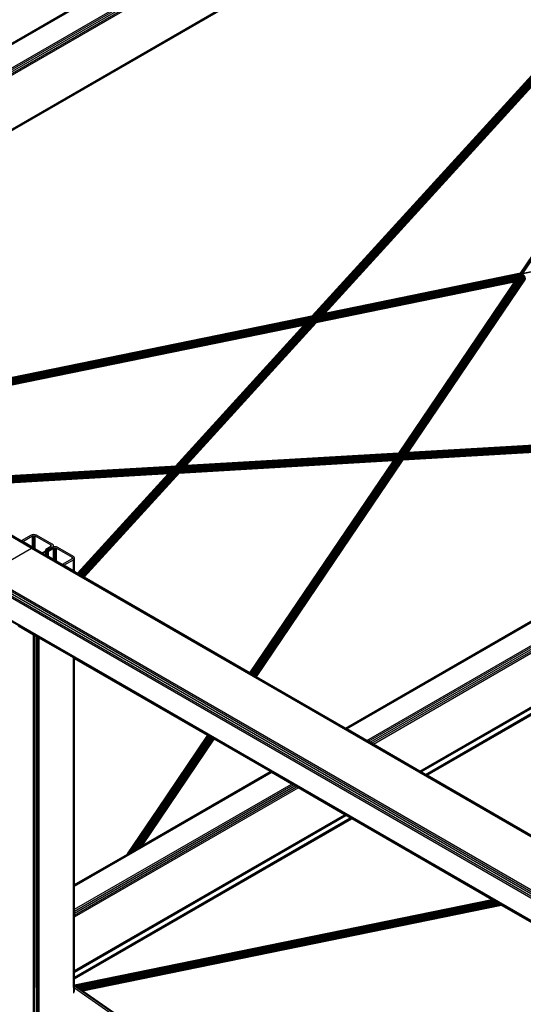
# Model space of a CAD drawing. Header units: millimetres. Extents: x 10 to 1250, y -62 to 528.
# Tile 546 of 656: x 598.899 to 599.705, y 511.943 to 513.518. Entities that reach past the tile are written whole.
import ezdxf

# ---------------------------------------------------------------- set-up
doc = ezdxf.new("R2010")
doc.units = ezdxf.units.MM
doc.header["$LTSCALE"] = 0.05

msp = doc.modelspace()

# ---------------------------------------------------------------- linework, layer by layer
at = {"color": 8}
for p, q in [((598.2047, 513.0869), (600.4433, 514.3793)), ((598.2052, 513.0865), (600.4448, 514.3795)), ((598.2068, 513.0856), (600.4448, 514.3777)), ((598.2389, 513.0671), (600.4448, 514.3406)), ((598.2413, 513.0657), (600.4448, 514.3379)), ((598.2441, 513.0641), (600.4448, 514.3347)), ((598.2469, 513.0625), (600.4448, 514.3314)), ((598.2492, 513.0611), (600.4448, 514.3287)), ((598.3238, 513.0181), (600.4426, 514.2414)), ((598.3254, 513.0172), (600.4421, 514.2393)), ((598.3259, 513.0169), (600.4421, 514.2386)), ((599.7005, 513.1124), (600.4556, 514.2278)), ((599.7008, 513.1124), (600.456, 514.2281)), ((599.7011, 513.1125), (600.4564, 514.2283)), ((599.7016, 513.1126), (600.4569, 514.2284)), ((599.7021, 513.1126), (600.4574, 514.2283)), ((599.7026, 513.1125), (600.4579, 514.2283)), ((599.7032, 513.1123), (600.4585, 514.2281)), ((599.7038, 513.1121), (600.459, 514.2278)), ((599.7043, 513.1117), (600.4596, 514.2275)), ((599.3675, 513.0441), (600.4273, 514.206)), ((599.3677, 513.0441), (600.4273, 514.2058)), ((599.3681, 513.0442), (600.4273, 514.2054)), ((599.3686, 513.0443), (600.4273, 514.205)), ((599.3693, 513.0445), (600.4273, 514.2044)), ((599.37, 513.0446), (600.4273, 514.2037)), ((599.3709, 513.0448), (600.4273, 514.2029)), ((599.3719, 513.045), (600.4276, 514.2023)), ((599.373, 513.0452), (600.4281, 514.2019)), ((599.3742, 513.0455), (600.4286, 514.2015)), ((599.3754, 513.0457), (600.4291, 514.2009)), ((599.3766, 513.046), (600.4296, 514.2003)), ((599.3779, 513.0462), (600.43, 514.1997)), ((599.3791, 513.0465), (600.4304, 514.199)), ((599.3804, 513.0467), (600.4307, 514.1983)), ((599.3815, 513.047), (600.431, 514.1975)), ((599.3826, 513.0472), (600.4313, 514.1968)), ((599.3837, 513.0474), (600.4314, 514.1961)), ((599.3846, 513.0476), (600.4315, 514.1953)), ((599.3854, 513.0478), (600.4316, 514.1947)), ((599.3861, 513.0479), (600.4315, 514.194)), ((599.3867, 513.048), (600.4314, 514.1934)), ((599.3871, 513.0481), (600.4313, 514.1929)), ((599.3873, 513.0482), (600.431, 514.1924)), ((599.3874, 513.0482), (600.4273, 514.1882)), ((599.7004, 513.1124), (600.4273, 514.1861)), ((599.4212, 512.3845), (601.5506, 513.6139)), ((599.4228, 512.3836), (601.5525, 513.6132)), ((599.4549, 512.3651), (601.5846, 513.5947)), ((599.4572, 512.3637), (601.5866, 513.5931)), ((599.46, 512.3621), (601.5883, 513.5908)), ((599.4628, 512.3605), (601.5894, 513.5883)), ((599.4652, 512.3591), (601.5898, 513.5857)), ((599.5397, 512.3161), (601.5476, 513.4753)), ((599.5413, 512.3152), (601.547, 513.4731)), ((601.2169, 513.4219), (599.7043, 513.1117)), ((601.2155, 513.4211), (599.7049, 513.1113)), ((598.9182, 512.6722), (597.8126, 513.3105)), ((598.9204, 512.6729), (597.8148, 513.3112)), ((599.7021, 513.1126), (598.5642, 512.8793)), ((599.7026, 513.1125), (598.5645, 512.8791)), ((599.7032, 513.1123), (598.5649, 512.8789)), ((599.7038, 513.1121), (598.5654, 512.8786)), ((599.7043, 513.1117), (598.566, 512.8783)), ((599.7036, 513.111), (598.5666, 512.8779)), ((599.7021, 513.1101), (598.5674, 512.8774)), ((599.7007, 513.1092), (598.5682, 512.877)), ((599.6994, 513.1082), (598.5691, 512.8764)), ((599.6982, 513.1072), (598.5701, 512.8759)), ((599.6971, 513.1062), (598.571, 512.8753)), ((599.6961, 513.1053), (598.572, 512.8748)), ((599.2679, 512.473), (599.6956, 513.1048)), ((599.2681, 512.4729), (599.6966, 513.1058)), ((599.2684, 512.4727), (599.6976, 513.1068)), ((599.2688, 512.4725), (599.6988, 513.1078)), ((599.2692, 512.4722), (599.7001, 513.1088)), ((599.2697, 512.472), (599.7014, 513.1097)), ((599.2702, 512.4717), (599.7028, 513.1107)), ((599.2708, 512.4713), (599.7043, 513.1117)), ((599.2714, 512.471), (599.7049, 513.1113)), ((599.2721, 512.4706), (599.7055, 513.1108)), ((599.2727, 512.4702), (599.706, 513.1103)), ((599.2734, 512.4698), (599.7065, 513.1097)), ((599.274, 512.4695), (599.707, 513.109)), ((599.2747, 512.4691), (599.7074, 513.1084)), ((599.2753, 512.4688), (599.7078, 513.1077)), ((599.2758, 512.4684), (599.7081, 513.107)), ((599.2763, 512.4681), (599.7083, 513.1063)), ((599.2768, 512.4679), (599.7085, 513.1056)), ((599.2772, 512.4676), (599.7086, 513.1049)), ((599.7004, 513.1124), (599.3874, 513.0482)), ((599.7005, 513.1124), (599.7004, 513.1124)), ((599.7008, 513.1124), (599.7005, 513.1124)), ((599.7011, 513.1125), (599.7008, 513.1124)), ((599.7016, 513.1126), (599.7011, 513.1125)), ((599.6952, 513.1043), (598.573, 512.8742)), ((599.6944, 513.1034), (598.574, 512.8736)), ((599.6938, 513.1026), (598.5749, 512.8731)), ((599.6933, 513.1018), (598.5758, 512.8726)), ((598.5766, 512.8721), (599.6927, 513.101)), ((599.6923, 513.1003), (598.5774, 512.8717)), ((599.6919, 513.0997), (598.578, 512.8713)), ((599.6915, 513.0992), (598.5786, 512.871)), ((599.6912, 513.0988), (598.579, 512.8707)), ((599.691, 513.0985), (598.5794, 512.8705)), ((599.6909, 513.0983), (598.5796, 512.8704)), ((599.2775, 512.4674), (599.7086, 513.1043)), ((599.2778, 512.4673), (599.7086, 513.1037)), ((599.278, 512.4672), (599.7085, 513.1031)), ((599.6908, 513.0982), (599.3737, 513.0331)), ((599.5058, 512.8248), (599.6908, 513.0982)), ((599.5209, 512.8257), (599.7076, 513.1016)), ((599.6908, 513.0982), (599.6909, 513.0983)), ((599.6909, 513.0983), (599.691, 513.0985)), ((599.691, 513.0985), (599.6912, 513.0988)), ((599.6912, 513.0988), (599.6915, 513.0992)), ((599.6915, 513.0992), (599.6919, 513.0997)), ((599.6919, 513.0997), (599.6923, 513.1003)), ((599.6923, 513.1003), (599.6927, 513.101)), ((599.6927, 513.101), (599.6933, 513.1018)), ((599.6933, 513.1018), (599.6938, 513.1026)), ((599.6938, 513.1026), (599.6941, 513.103)), ((599.6941, 513.103), (599.6944, 513.1034)), ((599.6944, 513.1034), (599.6948, 513.1039)), ((598.5641, 512.8793), (599.3675, 513.0441)), ((599.3677, 513.0441), (599.3675, 513.0441)), ((599.3681, 513.0442), (599.3677, 513.0441)), ((599.3686, 513.0443), (599.3681, 513.0442)), ((599.3693, 513.0445), (599.3686, 513.0443)), ((599.37, 513.0446), (599.3693, 513.0445)), ((599.3709, 513.0448), (599.37, 513.0446)), ((599.3719, 513.045), (599.3709, 513.0448)), ((599.373, 513.0452), (599.3719, 513.045)), ((599.3742, 513.0455), (599.373, 513.0452)), ((599.3754, 513.0457), (599.3742, 513.0455)), ((599.3766, 513.046), (599.3754, 513.0457)), ((599.3779, 513.0462), (599.3766, 513.046)), ((599.3791, 513.0465), (599.3779, 513.0462)), ((599.3804, 513.0467), (599.3791, 513.0465)), ((599.3815, 513.047), (599.3804, 513.0467)), ((599.3826, 513.0472), (599.3815, 513.047)), ((599.3837, 513.0474), (599.3826, 513.0472)), ((599.3846, 513.0476), (599.3837, 513.0474)), ((599.3854, 513.0478), (599.3846, 513.0476)), ((599.3861, 513.0479), (599.3854, 513.0478)), ((599.3867, 513.048), (599.3861, 513.0479)), ((599.3871, 513.0481), (599.3867, 513.048)), ((599.3873, 513.0482), (599.3871, 513.0481)), ((599.3874, 513.0482), (599.3873, 513.0482)), ((599.3537, 513.029), (598.5797, 512.8703)), ((599.1485, 512.804), (599.3537, 513.029)), ((599.1487, 512.804), (599.354, 513.0291)), ((599.149, 512.804), (599.3544, 513.0292)), ((599.1494, 512.804), (599.3549, 513.0293)), ((599.1499, 512.804), (599.3555, 513.0294)), ((599.1504, 512.8039), (599.3563, 513.0296)), ((599.151, 512.8036), (599.3572, 513.0298)), ((599.1515, 512.8033), (599.3582, 513.03)), ((599.152, 512.8029), (599.3593, 513.0302)), ((599.1525, 512.8025), (599.3605, 513.0304)), ((599.153, 512.8019), (599.3617, 513.0307)), ((599.1535, 512.8013), (599.3629, 513.0309)), ((599.1539, 512.8007), (599.3642, 513.0312)), ((599.1543, 512.8), (599.3654, 513.0314)), ((599.1547, 512.7993), (599.3666, 513.0317)), ((599.1549, 512.7986), (599.3678, 513.0319)), ((599.1552, 512.7978), (599.3689, 513.0322)), ((599.1553, 512.7971), (599.37, 513.0324)), ((599.1554, 512.7964), (599.3709, 513.0326)), ((599.1555, 512.7957), (599.3717, 513.0327)), ((599.1567, 512.7964), (599.3724, 513.0329)), ((599.1579, 512.7972), (599.373, 513.033)), ((599.159, 512.798), (599.3734, 513.0331)), ((599.1599, 512.7989), (599.3736, 513.0331)), ((599.1656, 512.805), (599.3737, 513.0331)), ((599.3537, 513.029), (599.354, 513.0291)), ((599.3544, 513.0292), (599.354, 513.0291)), ((599.3549, 513.0293), (599.3544, 513.0292)), ((599.3555, 513.0294), (599.3549, 513.0293)), ((599.3563, 513.0296), (599.3555, 513.0294)), ((599.3572, 513.0298), (599.3563, 513.0296)), ((599.3582, 513.03), (599.3572, 513.0298)), ((599.3593, 513.0302), (599.3582, 513.03)), ((599.3605, 513.0304), (599.3593, 513.0302)), ((599.3617, 513.0307), (599.3605, 513.0304)), ((599.3629, 513.0309), (599.3617, 513.0307)), ((599.3642, 513.0312), (599.3629, 513.0309)), ((599.3654, 513.0314), (599.3642, 513.0312)), ((599.3666, 513.0317), (599.3654, 513.0314)), ((599.3678, 513.0319), (599.3666, 513.0317)), ((599.3689, 513.0322), (599.3678, 513.0319)), ((599.37, 513.0324), (599.3689, 513.0322)), ((599.3709, 513.0326), (599.37, 513.0324)), ((599.3717, 513.0327), (599.3709, 513.0326)), ((599.3724, 513.0329), (599.3717, 513.0327)), ((599.373, 513.033), (599.3724, 513.0329)), ((599.3734, 513.0331), (599.373, 513.033)), ((599.3736, 513.0331), (599.3734, 513.0331)), ((599.3737, 513.0331), (599.3736, 513.0331)), ((600.2585, 512.8686), (599.5207, 512.8255)), ((600.2588, 512.8687), (599.5208, 512.8256)), ((600.2589, 512.8688), (599.5209, 512.8257)), ((599.4206, 512.3848), (600.2357, 512.8554)), ((600.2357, 512.8554), (599.5124, 512.8132)), ((600.2357, 512.8554), (599.5124, 512.8132)), ((600.236, 512.8556), (599.5125, 512.8134)), ((600.2364, 512.8558), (599.5127, 512.8136)), ((600.237, 512.8562), (599.5129, 512.8139)), ((600.2378, 512.8566), (599.5131, 512.8143)), ((600.2387, 512.8571), (599.5135, 512.8148)), ((600.2397, 512.8577), (599.5139, 512.8153)), ((600.2409, 512.8584), (599.5143, 512.816)), ((599.5147, 512.8166), (600.2421, 512.8591)), ((600.2435, 512.8599), (599.5152, 512.8174)), ((600.2449, 512.8607), (599.5157, 512.8181)), ((600.2463, 512.8615), (599.5163, 512.8189)), ((600.2478, 512.8624), (599.5168, 512.8197)), ((600.2492, 512.8632), (599.5173, 512.8205)), ((600.2506, 512.864), (599.5178, 512.8212)), ((600.252, 512.8648), (599.5183, 512.822)), ((600.2533, 512.8656), (599.5188, 512.8227)), ((600.2545, 512.8663), (599.5193, 512.8233)), ((600.2556, 512.8669), (599.5196, 512.8239)), ((600.2565, 512.8674), (599.52, 512.8244)), ((600.2573, 512.8679), (599.5203, 512.8249)), ((600.258, 512.8683), (599.5205, 512.8252)), ((599.5037, 512.8218), (599.1628, 512.8019)), ((599.5042, 512.8224), (599.1634, 512.8025)), ((599.5046, 512.823), (599.1639, 512.8031)), ((599.5049, 512.8235), (599.1644, 512.8037)), ((599.5052, 512.824), (599.1648, 512.8041)), ((599.5055, 512.8243), (599.1651, 512.8045)), ((599.5056, 512.8246), (599.1654, 512.8047)), ((599.5057, 512.8248), (599.1655, 512.8049)), ((599.5058, 512.8248), (599.1656, 512.805)), ((599.5033, 512.8211), (599.5037, 512.8218)), ((599.5037, 512.8218), (599.5042, 512.8224)), ((599.5042, 512.8224), (599.5046, 512.823)), ((599.5046, 512.823), (599.5049, 512.8235)), ((599.5049, 512.8235), (599.5052, 512.824)), ((599.5052, 512.824), (599.5055, 512.8243)), ((599.5055, 512.8243), (599.5056, 512.8246)), ((599.5056, 512.8246), (599.5057, 512.8248)), ((599.5057, 512.8248), (599.5058, 512.8248)), ((599.5173, 512.8205), (599.5178, 512.8212)), ((599.5178, 512.8212), (599.5183, 512.822)), ((599.5183, 512.822), (599.5188, 512.8227)), ((599.5188, 512.8227), (599.5193, 512.8233)), ((599.5193, 512.8233), (599.5196, 512.8239)), ((599.5196, 512.8239), (599.52, 512.8244)), ((599.52, 512.8244), (599.5203, 512.8249)), ((599.5203, 512.8249), (599.5205, 512.8252)), ((599.5205, 512.8252), (599.5207, 512.8255)), ((599.5207, 512.8255), (599.5208, 512.8256)), ((599.5208, 512.8256), (599.5209, 512.8257)), ((599.5419, 512.3148), (600.4273, 512.8261)), ((599.4973, 512.8123), (599.154, 512.7923)), ((599.4973, 512.8123), (599.154, 512.7923)), ((599.4974, 512.8125), (599.1542, 512.7924)), ((599.4976, 512.8127), (599.1544, 512.7927)), ((599.4978, 512.813), (599.1547, 512.793)), ((599.4981, 512.8134), (599.1549, 512.7934)), ((599.4984, 512.8139), (599.1552, 512.7939)), ((599.4988, 512.8145), (599.1553, 512.7944)), ((599.4992, 512.8151), (599.1554, 512.795)), ((599.1555, 512.7957), (599.4997, 512.8158)), ((599.5001, 512.8165), (599.1567, 512.7964)), ((599.5007, 512.8172), (599.1579, 512.7972)), ((599.5012, 512.818), (599.159, 512.798)), ((599.5017, 512.8188), (599.1599, 512.7989)), ((599.5022, 512.8196), (599.1607, 512.7996)), ((599.5028, 512.8204), (599.1615, 512.8004)), ((599.5033, 512.8211), (599.1621, 512.8012)), ((599.2677, 512.4731), (599.4973, 512.8123)), ((599.2678, 512.4731), (599.4973, 512.8123)), ((599.2781, 512.4671), (599.5124, 512.8132)), ((599.4973, 512.8123), (599.4974, 512.8125)), ((599.4973, 512.8123), (599.4973, 512.8123)), ((599.4974, 512.8125), (599.4976, 512.8127)), ((599.4976, 512.8127), (599.4978, 512.813)), ((599.4978, 512.813), (599.4981, 512.8134)), ((599.4981, 512.8134), (599.4984, 512.8139)), ((599.4984, 512.8139), (599.4988, 512.8145)), ((599.4988, 512.8145), (599.4992, 512.8151)), ((599.4992, 512.8151), (599.4997, 512.8158)), ((599.4997, 512.8158), (599.5001, 512.8165)), ((599.5001, 512.8165), (599.5007, 512.8172)), ((599.5007, 512.8172), (599.5012, 512.818)), ((599.5012, 512.818), (599.5017, 512.8188)), ((599.5017, 512.8188), (599.5022, 512.8196)), ((599.5022, 512.8196), (599.5028, 512.8204)), ((599.5028, 512.8204), (599.5033, 512.8211)), ((599.5124, 512.8132), (599.5125, 512.8134)), ((599.5124, 512.8132), (599.5124, 512.8132)), ((599.5125, 512.8134), (599.5127, 512.8136)), ((599.5127, 512.8136), (599.5129, 512.8139)), ((599.5129, 512.8139), (599.5131, 512.8143)), ((599.5131, 512.8143), (599.5135, 512.8148)), ((599.5135, 512.8148), (599.5139, 512.8153)), ((599.5139, 512.8153), (599.5143, 512.816)), ((599.5143, 512.816), (599.5147, 512.8166)), ((599.5147, 512.8166), (599.5152, 512.8174)), ((599.5152, 512.8174), (599.5157, 512.8181)), ((599.5157, 512.8181), (599.5163, 512.8189)), ((599.5163, 512.8189), (599.5168, 512.8197)), ((599.5168, 512.8197), (599.5173, 512.8205)), ((599.5488, 512.3109), (600.4273, 512.8181)), ((599.5505, 512.3098), (600.4273, 512.8161)), ((599.5511, 512.3095), (600.4273, 512.8154)), ((598.7363, 512.7799), (599.1485, 512.804)), ((599.1499, 512.804), (598.7364, 512.7798)), ((599.1504, 512.8039), (598.7367, 512.7797)), ((599.151, 512.8036), (598.7371, 512.7795)), ((599.1515, 512.8033), (598.7376, 512.7792)), ((599.152, 512.8029), (598.7383, 512.7788)), ((599.1525, 512.8025), (598.7391, 512.7783)), ((599.153, 512.8019), (598.74, 512.7778)), ((599.1535, 512.8013), (598.7409, 512.7772)), ((599.1539, 512.8007), (598.742, 512.7766)), ((599.1543, 512.8), (598.7431, 512.776)), ((599.1547, 512.7993), (598.7443, 512.7753)), ((599.1549, 512.7986), (598.7454, 512.7746)), ((599.1552, 512.7978), (598.7466, 512.774)), ((599.1553, 512.7971), (598.7478, 512.7733)), ((599.1554, 512.7964), (598.7489, 512.7726)), ((598.75, 512.772), (599.1555, 512.7957)), ((599.1541, 512.7949), (598.7511, 512.7714)), ((599.1528, 512.7943), (598.752, 512.7709)), ((599.1514, 512.7936), (598.7528, 512.7704)), ((599.15, 512.7931), (598.7536, 512.7699)), ((599.1486, 512.7926), (598.7542, 512.7696)), ((599.1472, 512.7922), (598.7547, 512.7693)), ((599.146, 512.792), (598.755, 512.7691)), ((599.1369, 512.7913), (598.7552, 512.769)), ((598.9919, 512.6324), (599.1369, 512.7913)), ((598.9919, 512.6323), (599.1369, 512.7913)), ((598.992, 512.6323), (599.1371, 512.7913)), ((598.9922, 512.6322), (599.1374, 512.7913)), ((598.9925, 512.632), (599.1378, 512.7913)), ((598.9929, 512.6318), (599.1384, 512.7914)), ((598.9933, 512.6316), (599.1391, 512.7914)), ((598.9938, 512.6313), (599.1398, 512.7914)), ((598.9943, 512.631), (599.1407, 512.7915)), ((598.9949, 512.6306), (599.1416, 512.7916)), ((598.9955, 512.6303), (599.1426, 512.7916)), ((598.9961, 512.6299), (599.1437, 512.7917)), ((598.9968, 512.6295), (599.1448, 512.7918)), ((598.9975, 512.6291), (599.146, 512.792)), ((598.9981, 512.6288), (599.1472, 512.7922)), ((598.9988, 512.6284), (599.1486, 512.7926)), ((598.9994, 512.628), (599.15, 512.7931)), ((599, 512.6277), (599.1514, 512.7936)), ((599.0005, 512.6274), (599.1528, 512.7943)), ((599.001, 512.6271), (599.1541, 512.7949)), ((599.0015, 512.6268), (599.1555, 512.7957)), ((599.0018, 512.6266), (599.1554, 512.795)), ((599.0021, 512.6264), (599.1553, 512.7944)), ((599.0023, 512.6263), (599.1552, 512.7939)), ((599.0025, 512.6262), (599.1549, 512.7934)), ((599.0025, 512.6262), (599.154, 512.7923)), ((599.1369, 512.7913), (599.1371, 512.7913)), ((599.1374, 512.7913), (599.1371, 512.7913)), ((599.1378, 512.7913), (599.1374, 512.7913)), ((599.1384, 512.7914), (599.1378, 512.7913)), ((599.1391, 512.7914), (599.1384, 512.7914)), ((599.1398, 512.7914), (599.1391, 512.7914)), ((599.1407, 512.7915), (599.1398, 512.7914)), ((599.1416, 512.7916), (599.1407, 512.7915)), ((599.1426, 512.7916), (599.1416, 512.7916)), ((599.1437, 512.7917), (599.1426, 512.7916)), ((599.1437, 512.7917), (599.1448, 512.7918)), ((599.1487, 512.804), (599.1485, 512.804)), ((599.149, 512.804), (599.1487, 512.804)), ((599.1494, 512.804), (599.149, 512.804)), ((599.154, 512.7923), (599.1542, 512.7924)), ((599.154, 512.7923), (599.154, 512.7923)), ((599.1542, 512.7924), (599.1544, 512.7927)), ((599.1544, 512.7927), (599.1547, 512.793)), ((599.1607, 512.7996), (599.1615, 512.8004)), ((599.1615, 512.8004), (599.1621, 512.8012)), ((599.1621, 512.8012), (599.1628, 512.8019)), ((599.1628, 512.8019), (599.1634, 512.8025)), ((599.1634, 512.8025), (599.1639, 512.8031)), ((599.1639, 512.8031), (599.1644, 512.8037)), ((599.1644, 512.8037), (599.1648, 512.8041)), ((599.1648, 512.8041), (599.1651, 512.8045)), ((599.1651, 512.8045), (599.1654, 512.8047)), ((599.1654, 512.8047), (599.1655, 512.8049)), ((599.1655, 512.8049), (599.1656, 512.805)), ((598.9017, 512.6844), (598.7552, 512.769)), ((598.9173, 512.6934), (598.9017, 512.6844)), ((598.904, 512.6831), (598.9017, 512.6844)), ((598.904, 512.6831), (598.9195, 512.6921)), ((598.9195, 512.6741), (598.904, 512.6831)), ((598.9194, 512.6942), (598.9173, 512.6934)), ((598.9218, 512.6945), (598.9194, 512.6942)), ((598.9195, 512.6921), (598.9206, 512.6925)), ((598.9195, 512.6741), (598.9195, 512.6921)), ((598.9206, 512.6925), (598.9218, 512.6927)), ((598.9206, 512.6735), (598.9206, 512.6925)), ((598.9242, 512.6942), (598.9218, 512.6945)), ((598.9218, 512.6927), (598.923, 512.6925)), ((598.9218, 512.6728), (598.9218, 512.6927)), ((598.923, 512.6925), (598.9241, 512.6921)), ((598.923, 512.6721), (598.923, 512.6925)), ((598.9241, 512.6921), (598.949, 512.6777)), ((598.9241, 512.6715), (598.9241, 512.6921)), ((598.9263, 512.6934), (598.9242, 512.6942)), ((598.9512, 512.679), (598.9263, 512.6934)), ((598.9182, 512.6722), (598.8448, 512.6297)), ((598.9204, 512.6729), (598.9182, 512.6722)), ((600.0239, 512.0338), (598.9182, 512.6722)), ((598.9206, 512.6735), (598.9195, 512.6741)), ((598.9223, 512.6726), (598.9204, 512.6729)), ((600.026, 512.0346), (598.9204, 512.6729)), ((598.9218, 512.6728), (598.9206, 512.6735)), ((598.9223, 512.6726), (598.9218, 512.6728)), ((598.923, 512.6721), (598.9223, 512.6726)), ((598.9241, 512.6715), (598.923, 512.6721)), ((598.9349, 512.6653), (598.9241, 512.6715)), ((598.9408, 512.6684), (598.9349, 512.6653)), ((598.9355, 512.6649), (598.9349, 512.6653)), ((598.9355, 512.6649), (598.9408, 512.6679)), ((598.9357, 512.6648), (598.9355, 512.6649)), ((598.9408, 512.6677), (598.9357, 512.6648)), ((598.9408, 512.6619), (598.9357, 512.6648)), ((598.949, 512.6751), (598.9408, 512.6704)), ((598.9408, 512.6684), (598.9408, 512.6704)), ((598.9426, 512.6693), (598.9408, 512.6704)), ((598.9426, 512.6693), (598.9408, 512.6684)), ((598.9408, 512.6679), (598.943, 512.6691)), ((598.943, 512.669), (598.9408, 512.6677)), ((598.9408, 512.6677), (598.9408, 512.6679)), ((598.9408, 512.6619), (598.9408, 512.6672)), ((598.949, 512.6727), (598.9426, 512.6693)), ((598.943, 512.6691), (598.9426, 512.6693)), ((598.949, 512.6725), (598.943, 512.6691)), ((598.943, 512.6691), (598.949, 512.6725)), ((598.943, 512.669), (598.943, 512.6691)), ((598.943, 512.6691), (598.943, 512.6691)), ((598.9431, 512.6691), (598.943, 512.6691)), ((598.9431, 512.6691), (598.943, 512.669)), ((598.943, 512.6606), (598.943, 512.6686)), ((598.949, 512.6725), (598.9431, 512.6691)), ((598.9453, 512.6678), (598.9431, 512.6691)), ((598.9453, 512.6678), (598.9535, 512.6725)), ((598.949, 512.6715), (598.9453, 512.6678)), ((598.9453, 512.6593), (598.9453, 512.6678)), ((598.949, 512.6777), (598.9497, 512.6771)), ((598.949, 512.6751), (598.949, 512.6777)), ((598.9497, 512.6757), (598.949, 512.6751)), ((598.9512, 512.6738), (598.949, 512.6725)), ((598.949, 512.6727), (598.949, 512.6731)), ((598.9497, 512.673), (598.949, 512.6727)), ((598.949, 512.6725), (598.949, 512.6725)), ((598.949, 512.6715), (598.949, 512.6724)), ((598.9497, 512.6723), (598.949, 512.6715)), ((598.9497, 512.6771), (598.9499, 512.6764)), ((598.9497, 512.6757), (598.9497, 512.6771)), ((598.9499, 512.6764), (598.9497, 512.6757)), ((598.9497, 512.673), (598.9497, 512.6733)), ((598.9499, 512.6731), (598.9497, 512.673)), ((598.9497, 512.6723), (598.9497, 512.6728)), ((598.9499, 512.6725), (598.9497, 512.6723)), ((598.9512, 512.6738), (598.9499, 512.6725)), ((598.9512, 512.6738), (598.9499, 512.6731)), ((598.9499, 512.6731), (598.9499, 512.6734)), ((598.9499, 512.6725), (598.9499, 512.673)), ((598.9526, 512.6779), (598.9512, 512.679)), ((598.9512, 512.6738), (598.9526, 512.675)), ((598.9526, 512.6744), (598.9512, 512.6738)), ((598.9531, 512.6764), (598.9526, 512.6779)), ((598.9526, 512.675), (598.9531, 512.6764)), ((598.9526, 512.6744), (598.9526, 512.675)), ((598.9531, 512.6746), (598.9526, 512.6744)), ((598.9531, 512.6746), (598.9531, 512.6764)), ((598.9533, 512.6746), (598.9531, 512.6746)), ((598.9557, 512.6749), (598.9533, 512.6746)), ((598.9535, 512.6725), (598.9545, 512.6729)), ((598.9535, 512.6545), (598.9535, 512.6725)), ((598.9545, 512.6729), (598.9557, 512.6731)), ((598.9545, 512.6539), (598.9545, 512.6729)), ((598.9582, 512.6746), (598.9557, 512.6749)), ((598.9557, 512.6731), (598.957, 512.6729)), ((598.9557, 512.6532), (598.9557, 512.6731)), ((598.957, 512.6729), (598.958, 512.6725)), ((598.957, 512.6525), (598.957, 512.6729)), ((598.958, 512.6725), (598.9829, 512.6581)), ((598.958, 512.6519), (598.958, 512.6725)), ((598.9603, 512.6738), (598.9582, 512.6746)), ((598.9852, 512.6595), (598.9603, 512.6738)), ((598.943, 512.6606), (598.9408, 512.6619)), ((598.9453, 512.6593), (598.943, 512.6606)), ((598.9535, 512.6545), (598.9453, 512.6593)), ((598.9545, 512.6539), (598.9535, 512.6545)), ((598.9557, 512.6532), (598.9545, 512.6539)), ((598.957, 512.6525), (598.9557, 512.6532)), ((598.958, 512.6519), (598.957, 512.6525)), ((598.9673, 512.6465), (598.958, 512.6519)), ((598.9829, 512.6555), (598.9673, 512.6465)), ((598.9696, 512.6452), (598.9852, 512.6542)), ((598.9829, 512.6581), (598.9836, 512.6576)), ((598.9829, 512.6555), (598.9829, 512.6581)), ((598.9836, 512.6561), (598.9829, 512.6555)), ((598.9836, 512.6576), (598.9838, 512.6568)), ((598.9836, 512.6561), (598.9836, 512.6576)), ((598.9838, 512.6568), (598.9836, 512.6561)), ((598.9866, 512.6583), (598.9852, 512.6595)), ((598.9852, 512.6542), (598.9866, 512.6554)), ((598.9852, 512.6362), (598.9852, 512.6542)), ((598.987, 512.6568), (598.9866, 512.6583)), ((598.9866, 512.6554), (598.987, 512.6568)), ((598.9866, 512.6354), (598.9866, 512.6554)), ((598.987, 512.6352), (598.987, 512.6568)), ((598.9696, 512.6452), (598.9673, 512.6465)), ((598.9852, 512.6362), (598.9696, 512.6452)), ((598.9866, 512.6354), (598.9852, 512.6362)), ((598.987, 512.6352), (598.9866, 512.6354)), ((598.9919, 512.6324), (598.987, 512.6352)), ((598.9919, 512.6323), (598.9919, 512.6324)), ((598.992, 512.6323), (598.9919, 512.6323)), ((598.9922, 512.6322), (598.992, 512.6323)), ((599.9447, 511.9816), (598.8391, 512.6199)), ((599.9451, 511.9843), (598.8395, 512.6226)), ((599.9464, 511.9872), (598.8407, 512.6255)), ((599.9482, 511.9896), (598.8426, 512.628)), ((599.9504, 511.9914), (598.8448, 512.6297)), ((598.9925, 512.632), (598.9922, 512.6322)), ((598.9929, 512.6318), (598.9925, 512.632)), ((598.9933, 512.6316), (598.9929, 512.6318)), ((598.9938, 512.6313), (598.9933, 512.6316)), ((598.9943, 512.631), (598.9938, 512.6313)), ((598.9949, 512.6306), (598.9943, 512.631)), ((598.9955, 512.6303), (598.9949, 512.6306)), ((598.9961, 512.6299), (598.9955, 512.6303)), ((598.9968, 512.6295), (598.9961, 512.6299)), ((598.9975, 512.6291), (598.9968, 512.6295)), ((598.9981, 512.6288), (598.9975, 512.6291)), ((598.9988, 512.6284), (598.9981, 512.6288)), ((598.9994, 512.628), (598.9988, 512.6284)), ((599, 512.6277), (598.9994, 512.628)), ((599.0005, 512.6274), (599, 512.6277)), ((599.001, 512.6271), (599.0005, 512.6274)), ((599.0015, 512.6268), (599.001, 512.6271)), ((599.0018, 512.6266), (599.0015, 512.6268)), ((599.0021, 512.6264), (599.0018, 512.6266)), ((599.0023, 512.6263), (599.0021, 512.6264)), ((599.0025, 512.6262), (599.0023, 512.6263)), ((599.2677, 512.4731), (599.0025, 512.6262)), ((599.0025, 512.6262), (599.0025, 512.6262)), ((599.9447, 511.9457), (598.8391, 512.584)), ((599.9451, 511.9434), (598.8395, 512.5818)), ((598.9215, 512.5337), (598.8966, 512.5481)), ((598.9215, 512.0967), (598.9215, 512.5337)), ((598.9218, 512.5335), (598.9215, 512.5337)), ((598.9218, 512.0968), (598.9218, 512.5335)), ((598.923, 512.5328), (598.9218, 512.5335)), ((598.923, 512.0975), (598.923, 512.5328)), ((598.9236, 512.5325), (598.923, 512.5328)), ((598.9236, 512.0979), (598.9236, 512.5325)), ((598.926, 512.5311), (598.9236, 512.5325)), ((598.926, 512.0855), (598.926, 512.5311)), ((598.9273, 512.5304), (598.926, 512.5311)), ((598.9273, 512.0848), (598.9273, 512.5304)), ((598.9283, 512.5298), (598.9273, 512.5304)), ((598.9283, 512.0842), (598.9283, 512.5298)), ((598.9285, 512.5297), (598.9283, 512.5298)), ((598.9285, 512.0841), (598.9285, 512.5297)), ((598.9306, 512.5285), (598.9285, 512.5297)), ((598.9306, 512.0829), (598.9306, 512.5285)), ((598.9852, 512.497), (598.9306, 512.5285)), ((598.9852, 512.1334), (598.9852, 512.497)), ((598.9866, 512.4961), (598.9852, 512.497)), ((598.9866, 512.1342), (598.9866, 512.4961)), ((598.987, 512.4959), (598.9866, 512.4961)), ((598.987, 512.1345), (598.987, 512.4959)), ((599.1999, 512.373), (598.987, 512.4959)), ((599.2678, 512.4731), (599.2677, 512.4731)), ((599.2679, 512.473), (599.2678, 512.4731)), ((599.2681, 512.4729), (599.2679, 512.473)), ((599.2684, 512.4727), (599.2681, 512.4729)), ((599.2688, 512.4725), (599.2684, 512.4727)), ((599.2692, 512.4722), (599.2688, 512.4725)), ((599.2697, 512.472), (599.2692, 512.4722)), ((599.2702, 512.4717), (599.2697, 512.472)), ((599.2708, 512.4713), (599.2702, 512.4717)), ((599.2714, 512.471), (599.2708, 512.4713)), ((599.2721, 512.4706), (599.2714, 512.471)), ((599.2727, 512.4702), (599.2721, 512.4706)), ((599.2734, 512.4698), (599.2727, 512.4702)), ((599.274, 512.4695), (599.2734, 512.4698)), ((599.2747, 512.4691), (599.274, 512.4695)), ((599.2753, 512.4688), (599.2747, 512.4691)), ((599.2758, 512.4684), (599.2753, 512.4688)), ((599.2763, 512.4681), (599.2758, 512.4684)), ((599.2768, 512.4679), (599.2763, 512.4681)), ((599.2772, 512.4676), (599.2768, 512.4679)), ((599.2775, 512.4674), (599.2772, 512.4676)), ((599.2778, 512.4673), (599.2775, 512.4674)), ((599.278, 512.4672), (599.2778, 512.4673)), ((599.2781, 512.4671), (599.278, 512.4672)), ((599.4206, 512.3848), (599.2781, 512.4671)), ((599.4212, 512.3845), (599.4206, 512.3848)), ((599.4228, 512.3836), (599.4212, 512.3845)), ((599.4549, 512.3651), (599.4228, 512.3836)), ((599.0715, 512.1833), (599.1999, 512.373)), ((599.0716, 512.1833), (599.2, 512.3729)), ((599.0719, 512.1835), (599.2001, 512.3729)), ((599.0724, 512.1838), (599.2003, 512.3727)), ((599.0731, 512.1842), (599.2006, 512.3726)), ((599.0739, 512.1847), (599.201, 512.3724)), ((599.0749, 512.1852), (599.2014, 512.3721)), ((599.076, 512.1859), (599.2019, 512.3718)), ((599.0773, 512.1866), (599.2024, 512.3715)), ((599.0786, 512.1874), (599.203, 512.3712)), ((599.08, 512.1882), (599.2036, 512.3708)), ((599.0815, 512.189), (599.2043, 512.3704)), ((599.0829, 512.1899), (599.2049, 512.3701)), ((599.0844, 512.1907), (599.2056, 512.3697)), ((599.0859, 512.1916), (599.2062, 512.3693)), ((599.0873, 512.1924), (599.2069, 512.369)), ((599.0887, 512.1932), (599.2075, 512.3686)), ((599.09, 512.194), (599.208, 512.3683)), ((599.0912, 512.1946), (599.2085, 512.368)), ((599.0923, 512.1952), (599.209, 512.3677)), ((599.0932, 512.1958), (599.2094, 512.3675)), ((599.0939, 512.1962), (599.2097, 512.3673)), ((599.0945, 512.1966), (599.21, 512.3671)), ((599.095, 512.1968), (599.2102, 512.367)), ((599.0953, 512.197), (599.2103, 512.367)), ((599.2, 512.3729), (599.1999, 512.373)), ((599.2001, 512.3729), (599.2, 512.3729)), ((599.2003, 512.3727), (599.2001, 512.3729)), ((599.2006, 512.3726), (599.2003, 512.3727)), ((599.201, 512.3724), (599.2006, 512.3726)), ((599.2014, 512.3721), (599.201, 512.3724)), ((599.2019, 512.3718), (599.2014, 512.3721)), ((599.2024, 512.3715), (599.2019, 512.3718)), ((599.203, 512.3712), (599.2024, 512.3715)), ((599.2036, 512.3708), (599.203, 512.3712)), ((599.2043, 512.3704), (599.2036, 512.3708)), ((599.2049, 512.3701), (599.2043, 512.3704)), ((599.2056, 512.3697), (599.2049, 512.3701)), ((599.2062, 512.3693), (599.2056, 512.3697)), ((599.2069, 512.369), (599.2062, 512.3693)), ((599.2075, 512.3686), (599.2069, 512.369)), ((599.208, 512.3683), (599.2075, 512.3686)), ((599.2085, 512.368), (599.208, 512.3683)), ((599.209, 512.3677), (599.2085, 512.368)), ((599.2094, 512.3675), (599.209, 512.3677)), ((599.2097, 512.3673), (599.2094, 512.3675)), ((599.21, 512.3671), (599.2097, 512.3673)), ((599.2102, 512.367), (599.21, 512.3671)), ((599.2103, 512.367), (599.2102, 512.367)), ((599.3, 512.3152), (599.2103, 512.367)), ((599.4572, 512.3637), (599.4549, 512.3651)), ((599.46, 512.3621), (599.4572, 512.3637)), ((599.4628, 512.3605), (599.46, 512.3621)), ((599.4652, 512.3591), (599.4628, 512.3605)), ((599.5397, 512.3161), (599.4652, 512.3591)), ((598.987, 512.1339), (599.3005, 512.3149)), ((598.987, 512.132), (599.3021, 512.314)), ((599.0953, 512.197), (599.3, 512.3152)), ((599.3005, 512.3149), (599.3, 512.3152)), ((599.3021, 512.314), (599.3005, 512.3149)), ((599.3342, 512.2954), (599.3021, 512.314)), ((599.5413, 512.3152), (599.5397, 512.3161)), ((599.5419, 512.3148), (599.5413, 512.3152)), ((599.5488, 512.3109), (599.5419, 512.3148)), ((599.5505, 512.3098), (599.5488, 512.3109)), ((599.5511, 512.3095), (599.5505, 512.3098)), ((599.8328, 512.1468), (599.5511, 512.3095)), ((598.987, 512.095), (599.3342, 512.2954)), ((598.987, 512.0922), (599.3366, 512.294)), ((598.987, 512.089), (599.3394, 512.2924)), ((598.987, 512.0858), (599.3422, 512.2908)), ((598.987, 512.083), (599.3446, 512.2895)), ((599.3366, 512.294), (599.3342, 512.2954)), ((599.3394, 512.2924), (599.3366, 512.294)), ((599.3422, 512.2908), (599.3394, 512.2924)), ((599.3446, 512.2895), (599.3422, 512.2908)), ((599.4191, 512.2464), (599.3446, 512.2895)), ((598.987, 511.997), (599.4191, 512.2464)), ((598.987, 511.9951), (599.4207, 512.2455)), ((598.987, 511.9945), (599.4212, 512.2452)), ((598.987, 511.9865), (599.4281, 512.2412)), ((598.987, 511.9845), (599.4299, 512.2402)), ((598.987, 511.9838), (599.4305, 512.2398)), ((599.4207, 512.2455), (599.4191, 512.2464)), ((599.4212, 512.2452), (599.4207, 512.2455)), ((599.4281, 512.2412), (599.4212, 512.2452)), ((599.4299, 512.2402), (599.4281, 512.2412)), ((599.4305, 512.2398), (599.4299, 512.2402)), ((599.6548, 512.1104), (599.4305, 512.2398)), ((599.0844, 512.1907), (599.0859, 512.1916)), ((599.0859, 512.1916), (599.0873, 512.1924)), ((599.0873, 512.1924), (599.0887, 512.1932)), ((599.0887, 512.1932), (599.09, 512.194)), ((599.09, 512.194), (599.0912, 512.1946)), ((599.0912, 512.1946), (599.0923, 512.1952)), ((599.0923, 512.1952), (599.0932, 512.1958)), ((599.0932, 512.1958), (599.0939, 512.1962)), ((599.0939, 512.1962), (599.0945, 512.1966)), ((599.0945, 512.1966), (599.095, 512.1968)), ((599.0953, 512.197), (599.095, 512.1968)), ((598.987, 512.1345), (599.0715, 512.1833)), ((599.0715, 512.1833), (599.0716, 512.1833)), ((599.0716, 512.1833), (599.0719, 512.1835)), ((599.0719, 512.1835), (599.0724, 512.1838)), ((599.0724, 512.1838), (599.0731, 512.1842)), ((599.0731, 512.1842), (599.0739, 512.1847)), ((599.0739, 512.1847), (599.0749, 512.1852)), ((599.0749, 512.1852), (599.076, 512.1859)), ((599.076, 512.1859), (599.0773, 512.1866)), ((599.0773, 512.1866), (599.0786, 512.1874)), ((599.0786, 512.1874), (599.08, 512.1882)), ((599.08, 512.1882), (599.0815, 512.189)), ((599.0815, 512.189), (599.0829, 512.1899)), ((599.0829, 512.1899), (599.0844, 512.1907)), ((598.9852, 512.1334), (598.9866, 512.1342)), ((598.9852, 512.1328), (598.9866, 512.1336)), ((598.9852, 512.1328), (598.9852, 512.1334)), ((598.9852, 512.131), (598.9852, 512.1328)), ((598.9852, 512.131), (598.9866, 512.1318)), ((598.9852, 512.0939), (598.9852, 512.131)), ((598.9866, 512.1342), (598.987, 512.1345)), ((598.9866, 512.1336), (598.9866, 512.1342)), ((598.9866, 512.1336), (598.987, 512.1339)), ((598.9866, 512.1318), (598.9866, 512.1336)), ((598.9866, 512.1318), (598.987, 512.132)), ((598.9866, 512.0947), (598.9866, 512.1318)), ((598.987, 512.1339), (598.987, 512.1345)), ((598.987, 512.132), (598.987, 512.1339)), ((598.987, 512.095), (598.987, 512.132)), ((598.9215, 512.0967), (598.9218, 512.0968)), ((598.9218, 512.0968), (598.923, 512.0975)), ((598.9218, 512.0962), (598.923, 512.0969)), ((598.9218, 512.0962), (598.9218, 512.0968)), ((598.923, 512.0975), (598.9236, 512.0979)), ((598.923, 512.0969), (598.923, 512.0975)), ((598.923, 512.0969), (598.9236, 512.0972)), ((598.923, 512.0951), (598.923, 512.0969)), ((598.9236, 512.0972), (598.9236, 512.0979)), ((598.9236, 512.0954), (598.9236, 512.0972)), ((599.6548, 512.1104), (598.987, 511.9736)), ((599.6549, 512.1103), (598.987, 511.9735)), ((599.6552, 512.1101), (598.987, 511.9733)), ((599.6555, 512.1099), (598.9873, 511.973)), ((599.656, 512.1096), (598.9877, 511.9728)), ((599.6566, 512.1093), (598.9882, 511.9724)), ((599.6573, 512.1089), (598.9888, 511.972)), ((599.6581, 512.1085), (598.9895, 511.9715)), ((599.6589, 512.108), (598.9902, 511.971)), ((599.6598, 512.1075), (598.991, 511.9705)), ((599.6607, 512.1069), (598.9918, 511.9699)), ((599.6617, 512.1064), (598.9926, 511.9693)), ((599.6627, 512.1058), (598.9935, 511.9687)), ((599.6637, 512.1052), (598.9943, 511.9681)), ((599.6646, 512.1047), (598.9952, 511.9676)), ((599.6656, 512.1041), (598.996, 511.967)), ((599.6664, 512.1036), (598.9968, 511.9665)), ((598.9975, 511.966), (599.6673, 512.1031)), ((599.668, 512.1027), (598.9981, 511.9655)), ((599.6687, 512.1023), (598.9987, 511.9651)), ((599.6692, 512.102), (598.9992, 511.9648)), ((599.6697, 512.1017), (598.9996, 511.9645)), ((599.67, 512.1015), (598.9999, 511.9643)), ((599.6703, 512.1014), (599.0001, 511.9641)), ((599.6704, 512.1013), (599.0002, 511.9641)), ((599.6549, 512.1103), (599.6548, 512.1104)), ((599.6552, 512.1101), (599.6549, 512.1103)), ((599.6555, 512.1099), (599.6552, 512.1101)), ((599.656, 512.1096), (599.6555, 512.1099)), ((599.6566, 512.1093), (599.656, 512.1096)), ((599.6573, 512.1089), (599.6566, 512.1093)), ((599.6581, 512.1085), (599.6573, 512.1089)), ((599.6589, 512.108), (599.6581, 512.1085)), ((599.6598, 512.1075), (599.6589, 512.108)), ((599.6607, 512.1069), (599.6598, 512.1075)), ((599.6617, 512.1064), (599.6607, 512.1069)), ((599.6627, 512.1058), (599.6617, 512.1064)), ((599.6637, 512.1052), (599.6627, 512.1058)), ((599.6646, 512.1047), (599.6637, 512.1052)), ((599.6656, 512.1041), (599.6646, 512.1047)), ((599.6664, 512.1036), (599.6656, 512.1041)), ((599.6673, 512.1031), (599.6664, 512.1036)), ((599.668, 512.1027), (599.6673, 512.1031)), ((599.6687, 512.1023), (599.668, 512.1027)), ((599.6692, 512.102), (599.6687, 512.1023)), ((599.6697, 512.1017), (599.6692, 512.102)), ((599.67, 512.1015), (599.6697, 512.1017)), ((599.6703, 512.1014), (599.67, 512.1015)), ((599.6704, 512.1013), (599.6703, 512.1014)), ((599.9451, 511.9428), (599.6704, 512.1013)), ((598.9215, 512.096), (598.9215, 512.0967)), ((598.9215, 512.096), (598.9218, 512.0962)), ((598.9215, 512.0942), (598.9215, 512.096)), ((598.9215, 512.0942), (598.9218, 512.0944)), ((598.9215, 512.0571), (598.9215, 512.0942)), ((598.9218, 512.0944), (598.9218, 512.0962)), ((598.9218, 512.0944), (598.923, 512.0951)), ((598.9218, 512.0872), (598.9218, 512.0944)), ((598.923, 512.0951), (598.9236, 512.0954)), ((598.923, 512.087), (598.923, 512.0951)), ((598.9236, 512.0583), (598.9236, 512.0954)), ((598.926, 512.0597), (598.926, 512.0855)), ((598.9273, 512.0604), (598.9273, 512.0848)), ((598.9283, 512.061), (598.9283, 512.0842)), ((598.9285, 512.0611), (598.9285, 512.0841)), ((598.9306, 512.0623), (598.9306, 512.0829)), ((598.9852, 512.0939), (598.9866, 512.0947)), ((598.9852, 512.0911), (598.9852, 512.0939)), ((598.9852, 512.0911), (598.9866, 512.0919)), ((598.9852, 512.0879), (598.9852, 512.0911)), ((598.9852, 512.0879), (598.9866, 512.0887)), ((598.9852, 512.0847), (598.9852, 512.0879)), ((598.9852, 512.0847), (598.9866, 512.0855)), ((598.9852, 512.082), (598.9852, 512.0847)), ((598.9852, 512.082), (598.9866, 512.0828)), ((598.9852, 511.9959), (598.9852, 512.082)), ((598.9866, 512.0947), (598.987, 512.095)), ((598.9866, 512.0919), (598.9866, 512.0947)), ((598.9866, 512.0919), (598.987, 512.0922)), ((598.9866, 512.0887), (598.9866, 512.0919)), ((598.9866, 512.0887), (598.987, 512.089)), ((598.9866, 512.0855), (598.9866, 512.0887)), ((598.9866, 512.0855), (598.987, 512.0858)), ((598.9866, 512.0828), (598.9866, 512.0855)), ((598.9866, 512.0828), (598.987, 512.083)), ((598.9866, 511.9967), (598.9866, 512.0828)), ((598.987, 512.0922), (598.987, 512.095)), ((598.987, 512.089), (598.987, 512.0922)), ((598.987, 512.0858), (598.987, 512.089)), ((598.987, 512.083), (598.987, 512.0858)), ((598.987, 511.997), (598.987, 512.083)), ((598.9215, 512.0571), (598.9236, 512.0583)), ((598.9215, 512.0544), (598.9215, 512.0571)), ((598.9215, 512.0544), (598.9236, 512.0556)), ((598.9215, 512.0528), (598.9215, 512.0544)), ((598.9215, 512.0528), (598.9216, 512.0528)), ((598.9218, 512.0525), (598.9215, 512.0528)), ((598.9215, 512.0512), (598.9215, 512.0528)), ((598.9215, 512.0512), (598.9218, 512.0513)), ((598.9215, 512.0496), (598.9215, 512.0512)), ((598.9215, 512.0496), (598.9218, 512.0497)), ((598.9224, 512.0517), (598.9218, 512.0525)), ((598.9218, 512.0513), (598.9218, 512.0525)), ((598.9218, 512.0513), (598.9224, 512.0517)), ((598.9218, 512.0497), (598.9218, 512.0513)), ((598.9218, 512.0497), (598.923, 512.0504)), ((598.9218, 512.0484), (598.9218, 512.0497)), ((598.9224, 512.0517), (598.9236, 512.0524)), ((598.923, 512.0504), (598.9224, 512.0517)), ((598.923, 512.0503), (598.923, 512.0504)), ((598.9234, 512.0493), (598.923, 512.0503)), ((598.923, 512.0491), (598.923, 512.0503)), ((598.9236, 512.0556), (598.9236, 512.0583)), ((598.9236, 512.0524), (598.9236, 512.0556)), ((598.9236, 512.0491), (598.9236, 512.0524)), ((598.926, 512.0597), (598.9273, 512.0604)), ((598.926, 512.057), (598.926, 512.0597)), ((598.926, 512.057), (598.9273, 512.0577)), ((598.926, 512.0538), (598.926, 512.057)), ((598.926, 512.0538), (598.9273, 512.0545)), ((598.926, 512.0506), (598.926, 512.0538)), ((598.926, 512.0506), (598.9273, 512.0513)), ((598.926, 512.0478), (598.926, 512.0506)), ((598.9273, 512.0604), (598.9283, 512.061)), ((598.9273, 512.0577), (598.9273, 512.0604)), ((598.9273, 512.0577), (598.9283, 512.0583)), ((598.9273, 512.0545), (598.9273, 512.0577)), ((598.9273, 512.0545), (598.9283, 512.0551)), ((598.9273, 512.0513), (598.9273, 512.0545)), ((598.9273, 512.0513), (598.9283, 512.0519)), ((598.9273, 512.0485), (598.9273, 512.0513)), ((598.9283, 512.061), (598.9285, 512.0611)), ((598.9283, 512.0583), (598.9283, 512.061)), ((598.9283, 512.0583), (598.9285, 512.0584)), ((598.9283, 512.0551), (598.9283, 512.0583)), ((598.9283, 512.0551), (598.9285, 512.0552)), ((598.9283, 512.0519), (598.9283, 512.0551)), ((598.9283, 512.0519), (598.9285, 512.052)), ((598.9283, 512.0491), (598.9283, 512.0519)), ((598.9285, 512.0611), (598.9306, 512.0623)), ((598.9285, 512.0584), (598.9285, 512.0611)), ((598.9285, 512.0584), (598.9306, 512.0596)), ((598.9285, 512.0552), (598.9285, 512.0584)), ((598.9285, 512.0552), (598.9306, 512.0564)), ((598.9285, 512.052), (598.9285, 512.0552)), ((598.9285, 512.052), (598.9306, 512.0532)), ((598.9285, 512.0492), (598.9285, 512.052)), ((598.9285, 512.0492), (598.9306, 512.0504)), ((598.9306, 512.0596), (598.9306, 512.0623)), ((598.9306, 512.0564), (598.9306, 512.0596)), ((598.9306, 512.0532), (598.9306, 512.0564)), ((598.9306, 512.0504), (598.9306, 512.0532)), ((598.9306, 511.9726), (598.9306, 512.0504)), ((598.9215, 512.0482), (598.9215, 512.0496)), ((598.9215, 512.0482), (598.9218, 512.0484)), ((598.9215, 512.0188), (598.9215, 512.0482)), ((598.9218, 512.0484), (598.923, 512.0491)), ((598.9218, 512.019), (598.9218, 512.0484)), ((598.923, 512.0491), (598.9234, 512.0493)), ((598.923, 512.0197), (598.923, 512.0491)), ((598.9235, 512.0491), (598.9234, 512.0493)), ((598.9236, 512.0487), (598.9235, 512.0491)), ((598.9235, 512.0491), (598.9236, 512.0491)), ((598.9236, 512.0487), (598.9236, 512.0491)), ((598.9236, 512.02), (598.9236, 512.0487)), ((598.926, 512.0478), (598.9273, 512.0485)), ((598.926, 511.97), (598.926, 512.0478)), ((598.9273, 512.0485), (598.9283, 512.0491)), ((598.9273, 511.9707), (598.9273, 512.0485)), ((598.9283, 512.0491), (598.9285, 512.0492)), ((598.9283, 511.9713), (598.9283, 512.0491)), ((598.9285, 511.9714), (598.9285, 512.0492)), ((598.9215, 512.0188), (598.9218, 512.019)), ((598.9215, 512.0186), (598.9215, 512.0188)), ((598.9218, 512.0184), (598.9215, 512.0186)), ((598.9215, 512.0173), (598.9215, 512.0186)), ((598.9218, 512.019), (598.923, 512.0197)), ((598.9218, 512.0184), (598.9218, 512.019)), ((598.923, 512.0176), (598.9218, 512.0184)), ((598.9218, 512.0171), (598.9218, 512.0184)), ((598.923, 512.0197), (598.9236, 512.02)), ((598.923, 512.0176), (598.923, 512.0197)), ((598.9236, 512.0172), (598.9236, 512.02)), ((598.9218, 512.0171), (598.9215, 512.0173)), ((598.9215, 512.0141), (598.9215, 512.0173)), ((598.9218, 512.0139), (598.9215, 512.0141)), ((598.9215, 511.93), (598.9215, 512.0141)), ((598.923, 512.0163), (598.9218, 512.0171)), ((598.9218, 512.0139), (598.9218, 512.0171)), ((598.923, 512.013), (598.9218, 512.0139)), ((598.9218, 512.007), (598.9218, 512.0139)), ((598.9236, 512.0172), (598.923, 512.0176)), ((598.923, 512.0163), (598.923, 512.0176)), ((598.9236, 512.0159), (598.923, 512.0163)), ((598.923, 512.013), (598.923, 512.0163)), ((598.923, 512.0067), (598.923, 512.013)), ((598.9236, 512.0126), (598.923, 512.013)), ((598.9234, 512.0169), (598.9236, 512.0171)), ((598.9236, 512.0171), (598.9236, 512.0172)), ((598.9236, 512.0159), (598.9236, 512.0171)), ((598.9236, 512.0126), (598.9236, 512.0159)), ((598.9236, 511.929), (598.9236, 512.0126)), ((598.9852, 511.9959), (598.9866, 511.9967)), ((598.9852, 511.9941), (598.9852, 511.9959)), ((598.9852, 511.9941), (598.9866, 511.9949)), ((598.9852, 511.9934), (598.9866, 511.9942)), ((598.9852, 511.9934), (598.9852, 511.9941)), ((598.9852, 511.9855), (598.9852, 511.9934)), ((598.9866, 511.9967), (598.987, 511.997)), ((598.9866, 511.9949), (598.9866, 511.9967)), ((598.9866, 511.9949), (598.987, 511.9951)), ((598.9866, 511.9942), (598.9866, 511.9949)), ((598.9866, 511.9942), (598.987, 511.9945)), ((598.9866, 511.9863), (598.9866, 511.9942)), ((598.987, 511.9951), (598.987, 511.997)), ((598.987, 511.9945), (598.987, 511.9951)), ((598.987, 511.9865), (598.987, 511.9945)), ((598.9283, 511.9311), (598.9283, 511.9713)), ((598.9285, 511.9287), (598.9285, 511.9714)), ((598.9306, 511.9295), (598.9306, 511.9726)), ((598.9852, 511.9855), (598.9866, 511.9863)), ((598.9852, 511.9835), (598.9852, 511.9855)), ((598.9852, 511.9835), (598.9866, 511.9843)), ((598.9852, 511.9827), (598.9866, 511.9835)), ((598.9852, 511.9827), (598.9852, 511.9835)), ((598.9852, 511.9745), (598.9852, 511.9827)), ((598.9852, 511.9732), (598.9852, 511.9745)), ((598.9866, 511.9735), (598.9852, 511.9745)), ((598.9866, 511.9722), (598.9852, 511.9732)), ((598.9852, 511.97), (598.9852, 511.9732)), ((598.9866, 511.9863), (598.987, 511.9865)), ((598.9866, 511.9843), (598.9866, 511.9863)), ((598.9866, 511.9843), (598.987, 511.9845)), ((598.9866, 511.9835), (598.9866, 511.9843)), ((598.9866, 511.9835), (598.987, 511.9838)), ((598.9866, 511.9735), (598.9866, 511.9835)), ((598.987, 511.9736), (598.9866, 511.9735)), ((598.9866, 511.9722), (598.9866, 511.9735)), ((598.9867, 511.9734), (598.9866, 511.9735)), ((598.9866, 511.969), (598.9866, 511.9722)), ((598.987, 511.9719), (598.9866, 511.9722)), ((598.987, 511.9735), (598.9867, 511.9734)), ((598.9869, 511.9733), (598.9867, 511.9734)), ((598.987, 511.9733), (598.9869, 511.9733)), ((598.987, 511.9732), (598.9869, 511.9733)), ((598.987, 511.9845), (598.987, 511.9865)), ((598.987, 511.9838), (598.987, 511.9845)), ((598.987, 511.9736), (598.987, 511.9838)), ((598.987, 511.9735), (598.987, 511.9736)), ((598.987, 511.9733), (598.987, 511.9735)), ((598.987, 511.9732), (598.987, 511.9733)), ((598.987, 511.9719), (598.987, 511.9732)), ((598.9873, 511.973), (598.987, 511.9732)), ((598.987, 511.9687), (598.987, 511.9719)), ((599.9664, 511.2934), (598.987, 511.9719)), ((598.9877, 511.9728), (598.9873, 511.973)), ((598.9882, 511.9724), (598.9877, 511.9728)), ((598.9888, 511.972), (598.9882, 511.9724)), ((598.9895, 511.9715), (598.9888, 511.972)), ((598.9902, 511.971), (598.9895, 511.9715)), ((598.991, 511.9705), (598.9902, 511.971)), ((598.926, 511.97), (598.926, 511.9286)), ((598.9273, 511.9307), (598.9273, 511.9707)), ((598.9866, 511.969), (598.9852, 511.97)), ((598.9852, 511.97), (598.9852, 511.961)), ((598.987, 511.9687), (598.9866, 511.969)), ((598.9866, 511.9623), (598.9866, 511.969)), ((598.987, 511.9638), (598.987, 511.9687)), ((599.9664, 511.2901), (598.987, 511.9687)), ((598.9918, 511.9699), (598.991, 511.9705)), ((598.9926, 511.9693), (598.9918, 511.9699)), ((598.9935, 511.9687), (598.9926, 511.9693)), ((598.9943, 511.9681), (598.9935, 511.9687)), ((598.9952, 511.9676), (598.9943, 511.9681)), ((598.996, 511.967), (598.9952, 511.9676)), ((598.9968, 511.9665), (598.996, 511.967)), ((598.9975, 511.966), (598.9968, 511.9665)), ((598.9981, 511.9655), (598.9975, 511.966)), ((598.9987, 511.9651), (598.9981, 511.9655)), ((598.9992, 511.9648), (598.9987, 511.9651)), ((598.9996, 511.9645), (598.9992, 511.9648)), ((598.9999, 511.9643), (598.9996, 511.9645)), ((599.0001, 511.9641), (598.9999, 511.9643)), ((599.0002, 511.9641), (599.0001, 511.9641)), ((599.6862, 511.4888), (599.0002, 511.9641))]:
    msp.add_line(p, q, dxfattribs=at)

doc.saveas('drawing.dxf')
